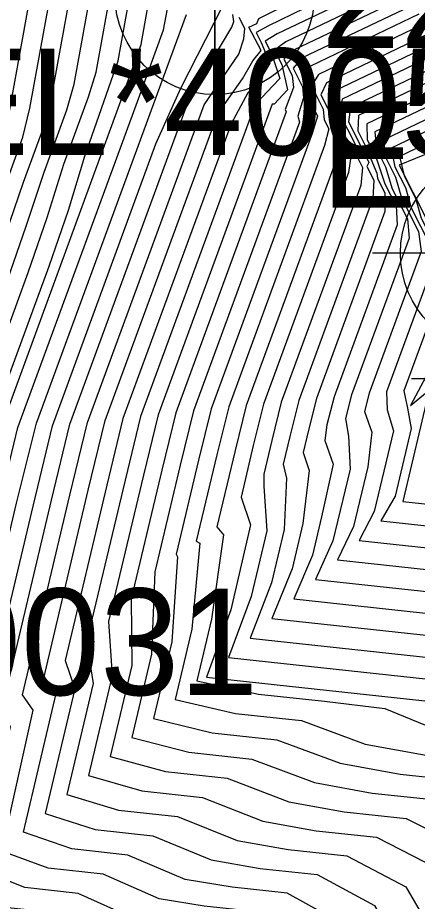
# Model space of a CAD drawing. Extents: x 2356077 to 2359823, y 225951 to 227822.
# Drawn here: x 2356630.02 to 2356639.42, y 226970.32 to 226991.05 of the extents above; entities that cross this region are included whole.
import ezdxf

# ---------------------------------------------------------------- set-up
doc = ezdxf.new("R2010")
doc.units = 0
for name, color, linetype in [('DTM Contours Major', 7, 'Continuous'), ('DTM Contours Minor', 7, 'Continuous'), ('Exist DTM Breakline Cogo Comment', 7, 'Continuous'), ('Exist DTM Breakline Cogo Elevation', 7, 'Continuous'), ('Exist DTM Breakline Cogo Point CELL', 7, 'Continuous'), ('Exist DTM Drainline Cogo Comment', 7, 'Continuous')]:
    doc.layers.add(name, color=color, linetype=linetype)

msp = doc.modelspace()

# ---------------------------------------------------------------- linework, layer by layer
at = {"layer": 'DTM Contours Major'}
for points in [[(2356639.419, 226992.247), (2356636.123, 226990.671), (2356635.843, 226990.496), (2356635.991, 226990.207), (2356636.182, 226989.622), (2356635.876, 226989.301), (2356635.595, 226988.994), (2356632.91, 226981.688), (2356632.547, 226980.196), (2356631.645, 226976.405), (2356631.799, 226975.425), (2356631.18, 226972.823), (2356632.394, 226972.453), (2356633.781, 226972.303), (2356635.18, 226971.742), (2356636.384, 226971.528), (2356637.756, 226971.38), (2356639.142, 226970.652), (2356647.283, 226956.67), (2356651.485, 226949.929), (2356655.481, 226943.203), (2356658.977, 226936.912)], [(2356641.848, 226992.056), (2356639.505, 226990.872), (2356637.094, 226989.719), (2356636.929, 226989.45), (2356637.206, 226988.905), (2356637.228, 226988.651), (2356637.335, 226988.441), (2356637.235, 226988.048), (2356634.985, 226981.922), (2356634.704, 226980.793), (2356634.222, 226978.763), (2356634.309, 226978.722), (2356634.119, 226976.703), (2356633.725, 226975.05), (2356635.145, 226974.723), (2356636.693, 226974.556), (2356638.19, 226974.002), (2356639.666, 226973.741), (2356641.238, 226973.571), (2356642.799, 226972.865), (2356669.489, 226927.021)], [(2356648.868, 226936.958), (2356645.937, 226941.993), (2356643.217, 226946.693), (2356640.466, 226951.39), (2356631.8, 226966.276), (2356630.787, 226966.998), (2356629.829, 226967.101), (2356629.26, 226967.33), (2356627.991, 226967.793), (2356626.93, 226967.908), (2356626.049, 226968.202), (2356626.674, 226970.829), (2356627.209, 226973.815), (2356627.369, 226975.378), (2356628.26, 226979.125), (2356628.781, 226980.948), (2356629.28, 226982.36), (2356630.268, 226985.072), (2356630.714, 226986.361), (2356631.11, 226987.615), (2356631.69, 226989.192), (2356631.87, 226989.769), (2356632.255, 226991.893)], [(2356652.402, 226939.621), (2356649.418, 226945.022), (2356646.01, 226950.684), (2356642.467, 226956.447), (2356635.468, 226968.469), (2356634.267, 226969.189), (2356633.09, 226969.317), (2356632.12, 226969.465), (2356630.862, 226970.05), (2356629.642, 226970.182), (2356628.638, 226970.613), (2356629.313, 226974.02), (2356629.152, 226974.401), (2356630.394, 226979.622), (2356630.843, 226981.474), (2356633.274, 226988.091), (2356633.859, 226989.395), (2356634.839, 226991.313)], [(2356643.381, 226991.381), (2356641.685, 226990.498), (2356638.035, 226988.753), (2356638.018, 226988.397), (2356638.209, 226988.021), (2356638.465, 226987.404), (2356638.478, 226987.282), (2356638.655, 226986.933), (2356638.656, 226986.501), (2356637.045, 226982.115), (2356636.858, 226981.373), (2356636.733, 226980.847), (2356636.875, 226980.422), (2356636.723, 226979.178), (2356636.471, 226978.118), (2356636, 226976.952), (2356646.501, 226975.817)], [(2356645.437, 226991.091), (2356644.152, 226990.361), (2356642.896, 226989.661), (2356638.996, 226987.796), (2356639.11, 226987.337), (2356639.374, 226986.817), (2356639.509, 226986.343), (2356639.975, 226985.426), (2356640.068, 226984.931), (2356639.098, 226982.291), (2356639.185, 226981.887), (2356639.27, 226981.409), (2356638.893, 226979.826), (2356638.561, 226979.243), (2356650.183, 226977.987)]]:
    msp.add_lwpolyline(points, dxfattribs=at)
at = {"layer": 'DTM Contours Minor'}
for points in [[(2356656.348, 226938.025), (2356653.061, 226943.962), (2356649.302, 226950.256), (2356645.358, 226956.579), (2356637.674, 226969.777), (2356636.361, 226970.504), (2356635.067, 226970.644), (2356633.961, 226970.831), (2356632.615, 226971.402), (2356631.294, 226971.545), (2356630.162, 226971.935), (2356630.928, 226975.191), (2356630.636, 226975.555), (2356631.685, 226979.963), (2356632.082, 226981.598), (2356634.725, 226988.792), (2356635.304, 226989.615), (2356635.552, 226990.036), (2356635.743, 226990.28), (2356635.455, 226990.826), (2356635.648, 226990.916), (2356635.695, 226991.033), (2356639.073, 226992.711)], [(2356639.27, 226992.49), (2356635.915, 226990.855), (2356635.627, 226990.705), (2356635.749, 226990.464), (2356635.949, 226989.985), (2356635.712, 226989.589), (2356635.433, 226989.288), (2356635.038, 226988.561), (2356632.496, 226981.642), (2356632.116, 226980.08), (2356631.138, 226975.968), (2356631.366, 226975.299), (2356630.671, 226972.379), (2356631.844, 226971.999), (2356633.198, 226971.852), (2356634.571, 226971.287), (2356635.726, 226971.086), (2356637.059, 226970.942), (2356638.408, 226970.215), (2356646.32, 226956.624), (2356650.395, 226950.098), (2356654.272, 226943.589), (2356657.662, 226937.475)], [(2356648.559, 226992.328), (2356646.151, 226990.938), (2356643.694, 226989.759), (2356640.143, 226988.061), (2356638.987, 226987.588), (2356640.256, 226985.09), (2356640.206, 226984.225), (2356639.619, 226982.626), (2356639.259, 226981.947), (2356639.694, 226982.309), (2356639.073, 226979.701)], [(2356643.398, 226939.559), (2356628.871, 226964.512), (2356628.001, 226965.245), (2356627.212, 226965.33), (2356626.842, 226965.621), (2356625.644, 226965.992), (2356624.729, 226966.091), (2356624.008, 226966.4), (2356624.726, 226969.419), (2356625.192, 226972.459), (2356625.451, 226974.097), (2356626.499, 226978.504), (2356627.007, 226980.438), (2356627.464, 226981.761), (2356628.356, 226984.275), (2356628.764, 226985.465), (2356629.166, 226986.653), (2356629.63, 226987.916), (2356629.791, 226988.638), (2356630.42, 226992.105)], [(2356644.768, 226938.904), (2356629.603, 226964.953), (2356628.697, 226965.683), (2356627.865, 226965.773), (2356627.448, 226966.045), (2356626.231, 226966.443), (2356625.279, 226966.546), (2356624.518, 226966.851), (2356625.213, 226969.774), (2356625.693, 226972.803), (2356625.926, 226974.396), (2356626.939, 226978.658), (2356627.446, 226980.573), (2356627.913, 226981.921), (2356628.829, 226984.488), (2356629.665, 226986.928), (2356630.149, 226988.247), (2356630.311, 226988.925), (2356630.88, 226992.059)], [(2356646.137, 226938.252), (2356630.335, 226965.395), (2356629.394, 226966.121), (2356628.519, 226966.216), (2356628.052, 226966.471), (2356626.818, 226966.893), (2356625.829, 226967), (2356625.029, 226967.302), (2356625.701, 226970.127), (2356626.196, 226973.144), (2356626.402, 226974.705), (2356627.379, 226978.812), (2356627.887, 226980.705), (2356628.365, 226982.076), (2356629.305, 226984.693), (2356629.733, 226985.933), (2356630.159, 226987.19), (2356630.667, 226988.573), (2356630.831, 226989.211), (2356631.339, 226992.009)], [(2356647.504, 226937.603), (2356631.067, 226965.835), (2356630.09, 226966.559), (2356629.174, 226966.659), (2356628.656, 226966.9), (2356627.404, 226967.343), (2356626.379, 226967.454), (2356625.539, 226967.752), (2356626.187, 226970.479), (2356626.701, 226973.482), (2356626.882, 226975.028), (2356627.819, 226978.967), (2356628.331, 226980.831), (2356628.82, 226982.224), (2356629.784, 226984.89), (2356630.221, 226986.155), (2356630.644, 226987.428), (2356631.181, 226988.891), (2356631.351, 226989.493), (2356631.797, 226991.954)], [(2356650.231, 226936.316), (2356647.182, 226941.553), (2356644.435, 226946.371), (2356641.536, 226951.252), (2356632.532, 226966.716), (2356631.483, 226967.436), (2356630.484, 226967.544), (2356629.864, 226967.761), (2356628.577, 226968.243), (2356627.48, 226968.362), (2356626.559, 226968.65), (2356627.158, 226971.171), (2356627.722, 226974.139), (2356627.869, 226975.786), (2356628.701, 226979.286), (2356629.241, 226981.042), (2356629.751, 226982.469), (2356630.763, 226985.222), (2356631.217, 226986.535), (2356631.602, 226987.797), (2356632.386, 226990.036), (2356632.711, 226991.826)], [(2356639.384, 226991.947), (2356636.324, 226990.484), (2356636.06, 226990.288), (2356636.233, 226989.949), (2356636.367, 226989.359), (2356636.05, 226989.018), (2356636.001, 226989.017), (2356633.325, 226981.733), (2356632.978, 226980.314), (2356632.161, 226976.878), (2356632.248, 226975.617), (2356631.689, 226973.268), (2356632.945, 226972.907), (2356634.364, 226972.753), (2356635.787, 226972.198), (2356637.042, 226971.971), (2356638.453, 226971.818), (2356639.876, 226971.09), (2356648.246, 226956.715), (2356652.572, 226949.744), (2356656.689, 226942.799), (2356660.293, 226936.331)], [(2356644.797, 226991.884), (2356643.304, 226991.033), (2356641.657, 226990.201), (2356638.226, 226988.561), (2356638.236, 226988.186), (2356638.44, 226987.785), (2356638.653, 226987.155), (2356638.919, 226986.632), (2356638.939, 226986.19), (2356637.458, 226982.156), (2356637.291, 226981.499), (2356637.244, 226981.125), (2356637.435, 226980.574), (2356637.164, 226979.338), (2356636.951, 226978.44), (2356636.513, 226977.41), (2356647.237, 226976.251)], [(2356648.421, 226941.124), (2356645.673, 226946.032), (2356642.618, 226951.092), (2356633.272, 226967.144), (2356632.183, 226967.874), (2356631.144, 226967.986), (2356630.485, 226968.171), (2356629.171, 226968.693), (2356628.032, 226968.816), (2356627.07, 226969.103), (2356627.661, 226971.587), (2356628.159, 226974.504), (2356628.261, 226975.738), (2356629.127, 226979.381), (2356629.601, 226981.341), (2356632.387, 226988.924), (2356632.925, 226990.424), (2356633.141, 226991.615)], [(2356649.708, 226940.647), (2356646.902, 226945.691), (2356643.719, 226950.945), (2356640.509, 226956.413), (2356634.006, 226967.582), (2356632.879, 226968.312), (2356631.799, 226968.429), (2356631.076, 226968.618), (2356629.747, 226969.144), (2356628.576, 226969.271), (2356627.584, 226969.572), (2356628.176, 226972.061), (2356628.598, 226974.899), (2356628.7, 226975.889), (2356629.56, 226979.506), (2356630.032, 226981.433), (2356632.898, 226989.233), (2356633.455, 226990.763), (2356633.628, 226991.717)], [(2356639.386, 226991.665), (2356636.52, 226990.295), (2356636.277, 226990.078), (2356636.475, 226989.69), (2356636.509, 226989.413), (2356636.313, 226988.893), (2356636.334, 226988.842), (2356633.739, 226981.779), (2356633.409, 226980.432), (2356632.69, 226977.411), (2356632.707, 226975.852), (2356632.198, 226973.713), (2356633.495, 226973.361), (2356634.947, 226973.204), (2356636.393, 226972.653), (2356637.699, 226972.413), (2356639.151, 226972.256), (2356640.61, 226971.529), (2356649.209, 226956.759), (2356653.655, 226949.536), (2356657.893, 226942.368), (2356661.61, 226935.726)], [(2356641.875, 226991.747), (2356639.563, 226990.616), (2356637.278, 226989.524), (2356637.147, 226989.239), (2356637.458, 226988.627), (2356637.477, 226988.379), (2356637.599, 226988.139), (2356637.518, 226987.734), (2356635.393, 226981.95), (2356635.132, 226980.895), (2356634.706, 226979.105), (2356634.864, 226978.913), (2356634.578, 226976.937), (2356634.233, 226975.49), (2356635.684, 226975.179), (2356637.232, 226975.011), (2356638.652, 226974.838), (2356640.219, 226974.195), (2356641.883, 226974.015), (2356643.445, 226973.455), (2356647.788, 226965.996), (2356651.798, 226959.83), (2356656.631, 226952.317), (2356661.712, 226943.71)], [(2356643.452, 226991.73), (2356641.722, 226990.799), (2356637.843, 226988.945), (2356637.8, 226988.607), (2356637.978, 226988.257), (2356638.273, 226987.654), (2356638.227, 226987.557), (2356638.391, 226987.234), (2356638.372, 226986.809), (2356636.631, 226982.071), (2356636.426, 226981.25), (2356636.265, 226980.575), (2356636.341, 226980.243), (2356636.288, 226979.044), (2356635.99, 226977.789), (2356635.488, 226976.494), (2356645.764, 226975.383)], [(2356639.411, 226991.393), (2356636.713, 226990.104), (2356636.495, 226989.869), (2356636.718, 226989.429), (2356636.742, 226989.172), (2356636.606, 226988.739), (2356636.644, 226988.602), (2356634.154, 226981.826), (2356633.84, 226980.551), (2356633.245, 226978.047), (2356633.173, 226976.117), (2356632.707, 226974.158), (2356634.045, 226973.815), (2356635.53, 226973.654), (2356636.999, 226973.106), (2356638.357, 226972.856), (2356639.848, 226972.695), (2356641.343, 226971.968), (2356650.172, 226956.804), (2356654.73, 226949.293), (2356659.091, 226941.897), (2356662.925, 226935.082)], [(2356641.847, 226991.425), (2356637.461, 226989.328), (2356637.365, 226989.028), (2356637.719, 226988.332), (2356637.728, 226988.103), (2356637.864, 226987.836), (2356637.799, 226987.417), (2356635.803, 226981.983), (2356635.562, 226981.01), (2356635.274, 226979.798), (2356635.497, 226979.146), (2356635.033, 226977.158), (2356634.464, 226975.578), (2356644.292, 226974.515)], [(2356644.635, 226991.504), (2356643.224, 226990.685), (2356641.633, 226989.907), (2356638.418, 226988.37), (2356638.454, 226987.974), (2356638.671, 226987.547), (2356638.825, 226987.034), (2356639.183, 226986.33), (2356639.222, 226985.877), (2356637.871, 226982.198), (2356637.729, 226981.642), (2356637.796, 226981.232), (2356637.834, 226980.458), (2356637.433, 226978.772), (2356637.025, 226977.869), (2356647.974, 226976.685)], [(2356645.674, 226991.505), (2356644.306, 226990.743), (2356643.011, 226989.999), (2356638.803, 226987.987), (2356638.891, 226987.55), (2356639.139, 226987.063), (2356639.272, 226986.59), (2356639.711, 226985.727), (2356639.786, 226985.247), (2356638.692, 226982.269), (2356638.704, 226981.846), (2356638.853, 226981.352), (2356638.404, 226979.462), (2356638.049, 226978.785), (2356649.447, 226977.553)], [(2356639.073, 226979.701), (2356648.187, 226978.716), (2356651.588, 226981.121), (2356652.401, 226981.979), (2356650.657, 226978.758), (2356650.68, 226978.129), (2356651.138, 226978.3), (2356651.648, 226978.536), (2356657.992, 226981.159), (2356658.782, 226981.481), (2356660.629, 226983.436), (2356662.388, 226985.398), (2356664.035, 226987.352), (2356665.55, 226989.291), (2356666.915, 226991.208)], [(2356651.03, 226940.124), (2356648.126, 226945.34), (2356644.826, 226950.792), (2356641.476, 226956.451), (2356634.738, 226968.024), (2356633.575, 226968.751), (2356632.452, 226968.872), (2356631.66, 226969.071), (2356630.318, 226969.596), (2356629.119, 226969.725), (2356628.101, 226970.047), (2356628.699, 226972.562), (2356629.157, 226976.117), (2356630, 226979.661), (2356630.467, 226981.533), (2356633.989, 226991.122)], [(2356653.718, 226939.096), (2356650.634, 226944.677), (2356647.11, 226950.549), (2356643.431, 226956.49), (2356636.204, 226968.904), (2356634.965, 226969.627), (2356633.749, 226969.759), (2356632.737, 226969.92), (2356631.448, 226970.501), (2356630.193, 226970.636), (2356629.146, 226971.051), (2356629.853, 226974.408), (2356629.644, 226974.773), (2356630.823, 226979.732), (2356631.254, 226981.511), (2356634.064, 226989.159), (2356635.059, 226990.827), (2356635.106, 226990.959), (2356635.08, 226991.126)], [(2356658.326, 226932.605), (2356651.848, 226944.324), (2356648.207, 226950.406), (2356644.395, 226956.534), (2356636.939, 226969.34), (2356635.663, 226970.066), (2356634.408, 226970.201), (2356633.35, 226970.376), (2356632.032, 226970.951), (2356630.744, 226971.09), (2356629.654, 226971.492), (2356630.392, 226974.8), (2356630.139, 226975.159), (2356631.254, 226979.848), (2356631.668, 226981.554), (2356634.404, 226989.003), (2356635.223, 226990.193), (2356635.341, 226990.552), (2356635.36, 226990.795), (2356635.227, 226991.056)], [(2356639.453, 226991.13), (2356636.904, 226989.912), (2356636.712, 226989.659), (2356636.961, 226989.168), (2356636.983, 226988.916), (2356637.072, 226988.74), (2356636.942, 226988.333), (2356634.569, 226981.873), (2356634.272, 226980.671), (2356633.746, 226978.458), (2356633.777, 226978.399), (2356633.644, 226976.404), (2356633.216, 226974.604), (2356634.595, 226974.269), (2356636.112, 226974.105), (2356637.601, 226973.557), (2356639.013, 226973.298), (2356640.545, 226973.133), (2356642.075, 226972.41), (2356651.129, 226956.859), (2356655.776, 226948.991), (2356660.261, 226941.358)], [(2356641.772, 226991.106), (2356637.652, 226989.136), (2356637.583, 226988.818), (2356637.989, 226988.017), (2356637.977, 226987.831), (2356638.128, 226987.535), (2356638.086, 226987.115), (2356636.217, 226982.028), (2356635.994, 226981.13), (2356635.807, 226980.342), (2356635.81, 226980.056), (2356635.877, 226979.009), (2356635.51, 226977.467), (2356634.976, 226976.036), (2356645.028, 226974.949)], [(2356644.472, 226991.124), (2356643.131, 226990.339), (2356638.61, 226988.178), (2356638.673, 226987.763), (2356638.904, 226987.307), (2356639.043, 226986.824), (2356639.447, 226986.029), (2356639.505, 226985.563), (2356638.283, 226982.236), (2356638.177, 226981.807), (2356638.349, 226981.322), (2356638.25, 226980.513), (2356637.917, 226979.112), (2356637.537, 226978.327), (2356648.71, 226977.119)]]:
    msp.add_lwpolyline(points, dxfattribs=at)
at = {"layer": 'Exist DTM Breakline Cogo Point CELL'}
for points in [[(2356634.655, 226994.589), (2356634.655, 226988.589), (2356634.655, 226991.589), (2356637.655, 226991.589), (2356631.655, 226991.589)], [(2356641.363, 226988.524), (2356641.363, 226982.524), (2356641.363, 226985.524), (2356644.363, 226985.524), (2356638.363, 226985.524)], [(2356642.282, 226985.572), (2356642.282, 226979.572), (2356642.282, 226982.572), (2356645.282, 226982.572), (2356639.282, 226982.572)]]:
    msp.add_lwpolyline(points, dxfattribs=at)
for centre in [(2356634.655, 226991.589), (2356641.363, 226985.524)]:
    msp.add_circle(centre, 2.344, dxfattribs=at)

# ---------------------------------------------------------------- texts
at = {"layer": 'Exist DTM Breakline Cogo Comment'}
for s, p in [('EL*40051', (2356628.067, 226987.825)), ('EL*40053', (2356637.155, 226986.589))]:
    msp.add_text(s, height=2.5, dxfattribs=at).set_placement(p)
at = {"layer": 'Exist DTM Breakline Cogo Elevation'}
msp.add_text('22.95', height=2.5, dxfattribs=at).set_placement((2356637.155, 226990.339))
at = {"layer": 'Exist DTM Drainline Cogo Comment'}
msp.add_text('EL*40031', height=2.5, dxfattribs=at).set_placement((2356620.993, 226975.155))

doc.saveas('drawing.dxf')
